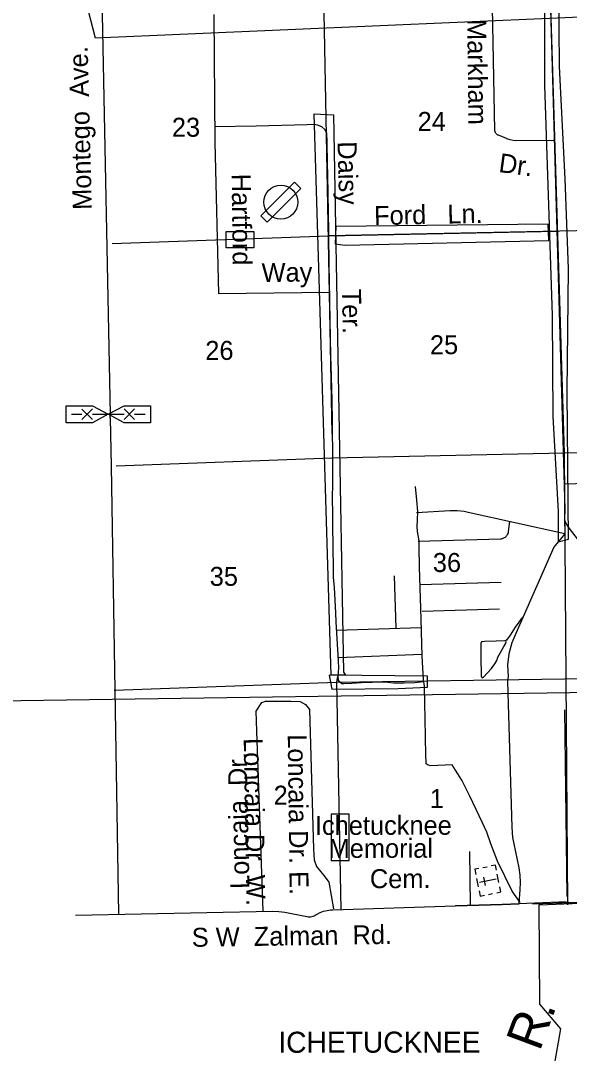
# Model space of a CAD drawing. Extents: x 2480962 to 2688785, y 277103 to 599240.
# Drawn here: x 2506277 to 2519285, y 359405 to 383888 of the extents above; entities that cross this region are included whole.
import ezdxf

# ---------------------------------------------------------------- set-up
doc = ezdxf.new("R2010")
doc.units = 0
for name, color, linetype in [('Airports Landing Strip or Private Airport', 7, 'Continuous'), ('County Boundary', 7, 'Continuous'), ('County Routes Highway Center Lines', 7, 'Continuous'), ('Culture', 7, 'Continuous'), ('Culture Text', 7, 'Continuous'), ('Divided_Highway', 7, 'Continuous'), ('Level 12', 7, 'Continuous'), ('Level 31', 7, 'Continuous'), ('Local Roads Improved', 7, 'Continuous'), ('Local Roads Paved', 7, 'Continuous'), ('Local Roads Related Cells', 7, 'Continuous'), ('Local Roads Related Text', 7, 'Continuous'), ('Section Lines', 7, 'Continuous'), ('Section Numbers', 7, 'Continuous'), ('State Park', 7, 'Continuous'), ('State Park Text', 7, 'Continuous'), ('Township and Range lines', 7, 'Continuous'), ('Uninventoried Roads and Features', 7, 'Continuous')]:
    doc.layers.add(name, color=color, linetype=linetype)

msp = doc.modelspace()

# ---------------------------------------------------------------- linework, layer by layer
at = {"layer": 'Airports Landing Strip or Private Airport'}
msp.add_lwpolyline([(2512769.639, 380060.636), (2511969.641, 379260.638), (2512120.978, 379108.532), (2512919.639, 379910.636)], close=True, dxfattribs=at)
msp.add_circle((2512444.64, 379585.637), 403.112, dxfattribs=at)
at = {"layer": 'County Boundary'}
for points in [[(2508392.886, 374542.753), (2508395.421, 374390.909)], [(2508399.279, 374470.845), (2508421.457, 373326.274), (2508510.136, 368016.159)], [(2508510.136, 368016.159), (2508593.145, 362701.866)]]:
    msp.add_lwpolyline(points, dxfattribs=at)
at = {"layer": 'County Routes Highway Center Lines'}
for p, q in [((2517692.683, 362935.3), (2516585.072, 362898.644)), ((2516585.072, 362898.644), (2517692.683, 362935.3)), ((2518091.337, 362950.394), (2517692.683, 362935.3)), ((2517692.683, 362935.3), (2518091.337, 362950.394)), ((2519036.444, 362986.182), (2518084.873, 362950.394))]:
    msp.add_line(p, q, dxfattribs=at)
msp.add_lwpolyline([(2520874.011, 362017.076), (2520743.028, 362198.01), (2520593.849, 362364.261), (2520428.109, 362514.008), (2520247.626, 362645.609), (2520054.374, 362757.622), (2519850.472, 362848.822), (2519638.154, 362918.208), (2519419.747, 362965.02), (2519197.642, 362988.746), (2519036.444, 362986.182)], dxfattribs=at)
at = {"layer": 'Culture'}
for p, q in [((2517236.37, 363808.726), (2517334.297, 363828.991)), ((2517530.151, 363869.518), (2517432.223, 363849.254)), ((2517555.48, 363747.109), (2517530.151, 363869.518)), ((2517138.442, 363788.463), (2517040.515, 363768.199)), ((2517040.515, 363768.199), (2517065.844, 363645.79)), ((2517298.008, 363387.47), (2517257.481, 363583.325)), ((2517616.272, 363453.328), (2517575.744, 363649.181)), ((2517086.108, 363547.863), (2517126.636, 363352.009)), ((2517155.336, 363460.068), (2517547.044, 363541.123)), ((2517661.865, 363232.991), (2517636.535, 363355.4)), ((2517146.899, 363254.082), (2517172.229, 363131.673)), ((2517172.229, 363131.673), (2517270.156, 363151.936)), ((2517368.084, 363172.2), (2517466.01, 363192.464)), ((2517563.938, 363212.728), (2517661.865, 363232.991))]:
    msp.add_line(p, q, dxfattribs=at)
at = {"layer": 'Divided_Highway'}
msp.add_line((2482907.298, 367421.01), (2522471.387, 368007.737), dxfattribs=at)
at = {"layer": 'Level 31'}
for points in [[(2519262.445, 371593.958), (2519231.781, 375089.617), (2519262.445, 378002.666), (2519185.785, 380133.792), (2519047.799, 382801.531), (2519032.467, 384641.352), (2518894.481, 389639.53), (2518817.821, 391648.001), (2518664.503, 394975.01), (2518664.503, 395158.992), (2518327.203, 395143.66), (2518495.853, 390160.813), (2518695.167, 385070.643), (2518695.167, 382356.908), (2518879.149, 376898.774), (2518894.481, 374507.007), (2519017.135, 372253.227), (2519017.135, 371532.631)], [(2507885.193, 384113.806), (2525584.63, 384639.295), (2525560.744, 384233.235), (2508052.394, 383468.887)], [(2513235.63, 381677.446), (2513689.462, 381653.56), (2513928.321, 368444.668), (2513976.093, 368373.011), (2513641.69, 368373.011)], [(2513972.954, 378564.24), (2518799.842, 378678.983), (2518784.543, 379061.462), (2513751.116, 379007.915), (2513735.817, 378594.838)], [(2511147.954, 378892.069), (2511802.616, 378892.069), (2511802.616, 378505.083), (2511147.954, 378505.083)], [(2515920.104, 368082.968), (2515920.104, 368343.609), (2513589.665, 368374.273), (2513650.992, 368036.972), (2515230.171, 368052.304)], [(2513634.069, 363975.756), (2514068.438, 363975.756), (2514068.438, 365073.802), (2513634.069, 365073.802)]]:
    msp.add_lwpolyline(points, close=True, dxfattribs=at)
at = {"layer": 'Local Roads Improved'}
for p, q in [((2508115.03, 388542.357), (2508397.779, 374548.302)), ((2517520.434, 381286.915), (2517460.432, 384197.664)), ((2510852.701, 384037.61), (2510880.728, 381010.817)), ((2510880.728, 381010.817), (2510964.746, 377422.769)), ((2517796.418, 381091.843), (2517601.231, 381170.089)), ((2518908.041, 381042.613), (2518034.135, 381039.411)), ((2513574.301, 378786.259), (2519001.881, 378896.591)), ((2510964.746, 377422.769), (2513596.92, 377448.985)), ((2515663.05, 372229.878), (2516462.047, 372274.288)), ((2516889.235, 372236.732), (2519178.518, 371725.767)), ((2517845.385, 371779.715), (2517873.852, 372016.873)), ((2519169.982, 372055.42), (2519180.417, 372037.459)), ((2519998.07, 370918.622), (2519268.262, 371880.107)), ((2515697.048, 371549.917), (2517652.264, 371604.606)), ((2515176.989, 369485.609), (2515137.487, 370726.555)), ((2515736.713, 370518.644), (2517671.506, 370577.598)), ((2515794.779, 369888.36), (2517630.865, 369942.615)), ((2513763.204, 369436.858), (2515773.475, 369499.948)), ((2513800.484, 368791.621), (2515787.813, 368869.049)), ((2513674.013, 362810.119), (2516578.607, 362898.644)), ((2507574.528, 362677.953), (2512250.257, 362773.527)), ((2512542.057, 362747.98), (2513059.519, 362646.63)), ((2513257.505, 362678.92), (2513302.814, 362704.667))]:
    msp.add_line(p, q, dxfattribs=at)
for points in [[(2515827.962, 368212.342), (2515621.486, 368189.4), (2515366.259, 368177.929), (2515199.931, 368177.929), (2515119.635, 368177.929), (2514981.984, 368195.136), (2514901.688, 368200.871), (2514606.313, 368198.003), (2514345.351, 368192.268), (2514127.404, 368175.062), (2513941.003, 368166.458), (2513892.251, 368166.458), (2513846.368, 368200.871), (2513809.087, 368255.358), (2513800.484, 368347.125), (2513817.691, 368533.526), (2513809.087, 368714.193), (2513757.469, 369634.73), (2513748.865, 369849.809), (2513720.188, 370452.03), (2513691.511, 370695.786), (2513691.511, 371068.59), (2513688.643, 371246.388), (2513680.04, 372089.498), (2513671.437, 372671.645), (2513677.172, 372812.163), (2513674.305, 373425.855), (2513668.569, 374377.937), (2513659.966, 374891.259), (2513639.892, 375711.427), (2513631.289, 375932.241), (2513611.215, 376795.424), (2513602.612, 377214.111), (2513605.479, 377288.672), (2513588.273, 378100.237), (2513582.538, 378814.298), (2513582.538, 378885.991), (2513556.728, 380222.348), (2513553.861, 380503.385), (2513539.522, 381010.971), (2513536.654, 381223.182), (2513485.035, 381309.214), (2513416.21, 381369.436), (2513312.972, 381412.452), (2513232.676, 381423.923), (2513072.084, 381421.055), (2511861.906, 381389.51), (2510875.411, 381372.304)], [(2517601.231, 381170.089), (2517589.004, 381175.75), (2517577.436, 381182.658), (2517566.654, 381190.738), (2517556.776, 381199.899), (2517547.909, 381210.044), (2517540.151, 381221.06), (2517533.587, 381232.828), (2517528.288, 381245.216), (2517524.315, 381258.09), (2517521.708, 381271.309), (2517520.498, 381284.728), (2517520.434, 381286.915)], [(2518034.135, 381039.411), (2517956.612, 381047.603), (2517880.37, 381063.853), (2517806.246, 381087.984), (2517796.418, 381091.843)], [(2518119.817, 362982.329), (2517932.253, 363251.171), (2517582.133, 363957.662), (2517419.578, 364370.303), (2517325.796, 364651.65), (2517219.509, 364889.231), (2517075.71, 365189.334), (2516925.659, 365501.941), (2516738.095, 365883.321), (2516581.791, 366120.902), (2516506.765, 366245.945), (2516000.342, 366220.936), (2515937.821, 366239.693), (2515894.056, 366270.954), (2515881.552, 366514.787), (2515875.299, 366864.907), (2515875.299, 366927.428), (2515850.291, 368109.082), (2515825.282, 368271.638), (2515794.022, 368821.826), (2515775.265, 369697.126), (2515762.761, 369953.463), (2515731.5, 370928.797), (2515725.248, 371416.464), (2515725.248, 371554.011), (2515687.735, 371772.836), (2515675.231, 371897.879), (2515687.735, 372041.678), (2515693.987, 372247.998), (2515668.979, 372523.092), (2515637.718, 372841.952)], [(2516462.047, 372274.288), (2516627.349, 372273.65), (2516791.679, 372255.738), (2516889.235, 372236.732)], [(2519268.262, 371880.107), (2519228.046, 371939.283), (2519194.237, 372002.339), (2519174.909, 372040.736), (2519169.982, 372055.42)], [(2517652.264, 371604.606), (2517673.021, 371606.145), (2517693.503, 371609.847), (2517713.486, 371615.669), (2517732.752, 371623.547), (2517751.088, 371633.397), (2517768.294, 371645.11), (2517784.182, 371658.556), (2517798.577, 371673.59), (2517811.322, 371690.046), (2517822.277, 371707.744), (2517831.321, 371726.491), (2517838.358, 371746.079), (2517843.308, 371766.297), (2517845.385, 371779.715)], [(2518178.35, 369746.446), (2518139.921, 369708.017), (2518087.518, 369627.666), (2518003.673, 369512.38), (2517881.4, 369320.236), (2517794.061, 369197.962), (2517773.1, 369187.481), (2517549.514, 369180.494), (2517273.525, 369166.52), (2517200.161, 369159.533), (2517182.694, 369117.611), (2517186.187, 368705.374), (2517193.174, 368460.827), (2517193.174, 368335.06), (2517217.629, 368310.605), (2517249.071, 368324.579), (2517441.215, 368530.698), (2517521.566, 368635.504), (2517566.982, 368715.855), (2517587.943, 368796.206), (2517650.827, 368907.999), (2517731.178, 369051.234), (2517773.1, 369114.117), (2517790.568, 369163.027), (2517773.1, 369197.962)], [(2512029.189, 362778.326), (2511872.724, 367039.704), (2511863.52, 367518.303), (2511992.374, 367720.788), (2512084.412, 367757.603), (2512691.865, 367757.603), (2512903.554, 367748.399), (2513032.407, 367674.769), (2513124.446, 367555.119), (2513152.057, 366450.658), (2513216.484, 364241.737), (2513234.892, 363993.233), (2513290.115, 363836.768), (2513492.599, 363579.06), (2513584.638, 363459.41), (2513695.084, 362833.549)], [(2512250.257, 362773.527), (2512394.958, 362768.663), (2512538.358, 362748.699), (2512542.057, 362747.98)], [(2513059.519, 362646.63), (2513089.417, 362642.385), (2513119.595, 362641.289), (2513149.723, 362643.353), (2513179.47, 362648.554), (2513208.51, 362656.837), (2513236.526, 362668.11), (2513257.505, 362678.92)], [(2513302.814, 362704.667), (2513378.796, 362742.728), (2513458.341, 362772.638), (2513540.576, 362794.068), (2513624.6, 362806.786), (2513674.013, 362810.119)]]:
    msp.add_lwpolyline(points, dxfattribs=at)
at = {"layer": 'Local Roads Paved'}
for p, q in [((2518684.767, 389630.953), (2519180.984, 372303.473)), ((2518915.833, 371407.406), (2518014.154, 369355.171)), ((2517822.01, 368223.267), (2517919.55, 364767.905)), ((2517965.659, 364375.786), (2518083.712, 363799.644)), ((2516938.473, 362915.894), (2516927.987, 364190.622)), ((2518107.75, 363280.576), (2518084.873, 362963.332))]:
    msp.add_line(p, q, dxfattribs=at)
for points in [[(2519185.031, 372907.579), (2521993.591, 372989.881), (2523000.546, 372986.691)], [(2519180.984, 372303.473), (2519172.82, 372065.968), (2519175.471, 371727.247), (2519148.881, 371679.733), (2518936.725, 371435.915), (2518915.833, 371407.406)], [(2518014.154, 369355.171), (2517917.591, 369134.142), (2517852.958, 368879.18), (2517815.33, 368618.86), (2517832.49, 368338.553), (2517822.01, 368223.267)], [(2517919.55, 364767.905), (2517940.044, 364525.531), (2517965.659, 364375.786)], [(2518083.712, 363799.644), (2518109.854, 363626.381), (2518117.741, 363451.336), (2518107.75, 363280.576)]]:
    msp.add_lwpolyline(points, dxfattribs=at)
at = {"layer": 'Local Roads Related Cells'}
for p, q in [((2507353.219, 374756.797), (2507978.219, 374756.797)), ((2507353.219, 374356.797), (2507353.219, 374756.797)), ((2507978.219, 374681.798), (2507728.219, 374431.798)), ((2507728.219, 374679.489), (2507978.219, 374429.489)), ((2507978.219, 374756.797), (2508353.218, 374556.797)), ((2508353.218, 374556.797), (2508728.217, 374756.797)), ((2508728.217, 374756.797), (2509353.217, 374756.797)), ((2508978.217, 374681.798), (2508728.217, 374431.798)), ((2508728.217, 374681.798), (2508978.217, 374431.798)), ((2509353.217, 374756.797), (2509353.217, 374356.797)), ((2507978.219, 374356.797), (2507353.219, 374356.797)), ((2507478.219, 374556.798), (2507728.219, 374556.798)), ((2507978.219, 374556.798), (2508728.217, 374556.798)), ((2508353.218, 374556.797), (2507978.219, 374356.797)), ((2508728.217, 374356.797), (2508353.218, 374556.797)), ((2509353.217, 374356.797), (2508728.217, 374356.797)), ((2508978.217, 374556.798), (2509228.217, 374556.798))]:
    msp.add_line(p, q, dxfattribs=at)
at = {"layer": 'Section Lines'}
for p, q in [((2513663.602, 374094.244), (2513474.112, 384069.455)), ((2524223.385, 378999.338), (2513574.472, 378786.264)), ((2508447.651, 378602.753), (2513574.472, 378786.264)), ((2519163.412, 373632.536), (2513650.895, 373517.119)), ((2524345.536, 373741.035), (2519163.412, 373632.536)), ((2513650.895, 373517.119), (2508537.427, 373329.099)), ((2513775.419, 368207.906), (2513793.611, 368342.497)), ((2513877.982, 362808.752), (2513775.419, 368207.906)), ((2519233.014, 363123.136), (2519175.295, 367552.278)), ((2518408.419, 362951.234), (2524593.022, 363140.452))]:
    msp.add_line(p, q, dxfattribs=at)
at = {"layer": 'State Park'}
msp.add_lwpolyline([(2518825.632, 358501.616), (2519079.513, 359989.667), (2518588.138, 360571.855), (2518571.751, 362929.474), (2521704.552, 363048.415), (2521951.039, 355032.033)], dxfattribs=at)
at = {"layer": 'Township and Range lines'}
for p, q in [((2518840.291, 384222.648), (2519163.412, 373632.536)), ((2519163.412, 373632.536), (2519239.336, 362928.7)), ((2513775.41, 368208.399), (2519165.784, 368282.158)), ((2519165.784, 368282.158), (2524469.513, 368430.719)), ((2508495.235, 368015.616), (2513775.419, 368207.906))]:
    msp.add_line(p, q, dxfattribs=at)

# ---------------------------------------------------------------- texts
at = {"layer": 'Culture Text'}
for s, rotation, p in [('Ichetucknee ', 0.0671722, (2513252.964, 364583.357)), ('Memorial', 0.0671722, (2513577.745, 364038.635)), ('Cem.', 0.067175, (2514556.079, 363320.735))]:
    msp.add_text(s, height=450, rotation=rotation, dxfattribs=at).set_placement(p)
at = {"layer": 'Level 12'}
msp.add_text('R.', height=867.0169, rotation=69.5683417, dxfattribs=at).set_placement((2518579.652, 359431.292))
at = {"layer": 'Local Roads Related Text'}
for s, rotation, p in [('Markham', 270.6949944, (2516863.588, 383923.193)), ('Montego  Ave.', 91.4880833, (2507965.084, 379407.507)), ('Daisy', 271.4961417, (2513788.412, 381022.361)), ('Dr.', 352.2361889, (2517593.8, 380301.807)), ('Hartford', 270.6887111, (2511279.404, 380256.101)), ('Ford   Ln.', 1.2202333, (2514659.023, 379039.148)), ('Way', 0.8258917, (2511992.296, 377687.585)), ('Ter.', 270.8685444, (2513895.826, 377528.596)), ('Loncaia  Dr.', 91.1934806, (2511701.944, 363306.621)), ('S W  Zalman  Rd.', 0.8615833, (2510335.985, 361928.514))]:
    msp.add_text(s, height=450, rotation=rotation, dxfattribs=at).set_placement(p)
at = {"layer": 'Section Numbers'}
for s, rotation, p in [('24', 0.0670778, (2515688.331, 381273.51)), ('23', 0.0670778, (2509862.064, 381135.518)), ('25', 0.0671111, (2515979.898, 375978.749)), ('26', 0.0671111, (2510654.149, 375844.14)), ('36', 0.0671444, (2516048.534, 370816.595)), ('35', 0.0671444, (2510759.523, 370487.461)), ('2', 0.0671694, (2512274.006, 365299.772)), ('1', 0.0671694, (2515976.146, 365223.472))]:
    msp.add_text(s, height=450, rotation=rotation, dxfattribs=at).set_placement(p)
at = {"layer": 'State Park Text'}
msp.add_text('ICHETUCKNEE', height=500, rotation=0.0671833, dxfattribs=at).set_placement((2512384.789, 359416.897))
at = {"layer": 'Uninventoried Roads and Features'}
for s, rotation, p in [('Loncaia Dr. W.', 270.9399722, (2511564.56, 366877.048)), ('Loncaia Dr. E.', 270.6964889, (2512608.951, 366967.845))]:
    msp.add_text(s, height=450, rotation=rotation, dxfattribs=at).set_placement(p)

doc.saveas('drawing.dxf')
